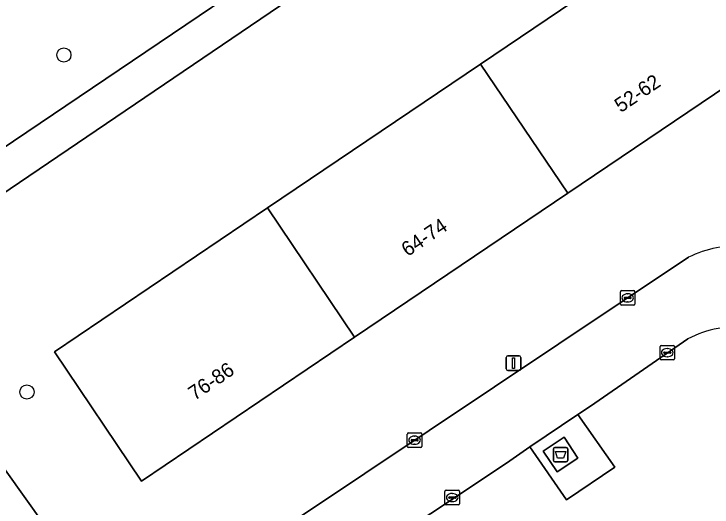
# Model space of a CAD drawing. Extents: x 157445 to 158888, y 383061 to 384688.
# Drawn here: x 157857.9 to 157905.95, y 383631.04 to 383664.97 of the extents above; entities that cross this region are included whole.
import ezdxf

# ---------------------------------------------------------------- set-up
doc = ezdxf.new("R2010")
doc.units = 0
for name, color, linetype in [('IMGEO_Afval_apart_plaats', 7, 'Continuous'), ('IMGEO_Boom', 7, 'Continuous'), ('IMGEO_Erf', 7, 'Continuous'), ('IMGEO_Fietspad_open', 7, 'Continuous'), ('IMGEO_Groenvoorziening', 7, 'Continuous'), ('IMGEO_Kolk', 7, 'Continuous'), ('IMGEO_Lichtmast', 7, 'Continuous'), ('IMGEO_Pand', 7, 'Continuous'), ('IMGEO_Pand_nummerreeks', 7, 'Continuous'), ('IMGEO_Rijbaan_lokaal_open', 7, 'Continuous'), ('IMGEO_Voetpad_gesloten', 7, 'Continuous'), ('IMGEO_Voetpad_halfverhard', 7, 'Continuous'), ('IMGEO_Voetpad_open', 7, 'Continuous')]:
    doc.layers.add(name, color=color, linetype=linetype)

msp = doc.modelspace()

# ---------------------------------------------------------------- linework, layer by layer
at = {"layer": 'IMGEO_Afval_apart_plaats'}
for p, q in [((157895.031, 383634.248), (157895.031, 383635.048)), ((157895.031, 383635.048), (157895.031, 383634.248)), ((157895.131, 383635.148), (157895.921, 383635.148)), ((157895.921, 383635.148), (157895.131, 383635.148)), ((157896.021, 383635.048), (157896.021, 383634.248)), ((157896.021, 383634.248), (157896.021, 383635.048)), ((157895.921, 383634.148), (157895.131, 383634.148)), ((157895.131, 383634.148), (157895.921, 383634.148))]:
    msp.add_line(p, q, dxfattribs=at)
msp.add_lwpolyline([(157895.174, 383634.862), (157895.878, 383634.862), (157895.729, 383634.392), (157895.323, 383634.392), (157895.174, 383634.862)], dxfattribs=at)
for centre, start, end in [((157895.131, 383635.048), 90, 180), ((157895.131, 383635.048), 90, 180), ((157895.921, 383635.048), 0, 90), ((157895.921, 383635.048), 360, 90), ((157895.131, 383634.248), 180, 270), ((157895.131, 383634.248), 180, 270), ((157895.921, 383634.248), 270, 0), ((157895.921, 383634.248), 270, 0)]:
    msp.add_arc(centre, 0.1, start, end, dxfattribs=at)
at = {"layer": 'IMGEO_Boom'}
for centre in [(157861.333, 383662.148), (157858.787, 383638.956)]:
    msp.add_circle(centre, 0.489, dxfattribs=at)
at = {"layer": 'IMGEO_Erf'}
for points in [[(157898.785, 383680.85), (157847.632, 383646.169), (157853.571, 383638.788), (157861.226, 383628.104), (157861.967, 383627.151)], [(157870.28, 383625.415), (157870.471, 383625.516), (157870.906, 383625.776), (157873.135, 383627.394), (157904.332, 383648.231)]]:
    msp.add_lwpolyline(points, dxfattribs=at)
msp.add_lwpolyline([(157910.708, 383662.557), (157896.018, 383652.639), (157881.348, 383642.734), (157866.679, 383632.83), (157860.68, 383641.715), (157875.349, 383651.619), (157890.019, 383661.524), (157904.709, 383671.442)], close=True, dxfattribs=at)
msp.add_arc((157908.033, 383640.438), 8.627, 88.2447, 115.4015, dxfattribs=at)
at = {"layer": 'IMGEO_Fietspad_open'}
msp.add_lwpolyline([(157853.571, 383638.788), (157849.584, 383635.58), (157858.15, 383625.351), (157861.226, 383628.104)], close=True, dxfattribs=at)
at = {"layer": 'IMGEO_Groenvoorziening'}
for points in [[(157842.65, 383652.286), (157844.147, 383650.501), (157845.982, 383648.22), (157897.053, 383682.688)], [(157904.285, 383642.613), (157897.583, 383637.97), (157896.712, 383637.403), (157899.26, 383633.792), (157895.94, 383631.526), (157893.402, 383635.177), (157891.801, 383634.068), (157876.245, 383623.717), (157873.672, 383621.824), (157872.964, 383621.347), (157874.037, 383619.798), (157871.729, 383618.155)]]:
    msp.add_lwpolyline(points, dxfattribs=at)
msp.add_arc((157907.423, 383636.771), 6.631, 79.9618, 118.2437, dxfattribs=at)
at = {"layer": 'IMGEO_Kolk'}
for p, q in [((157899.646, 383645.005), (157899.646, 383645.857)), ((157899.721, 383645.931), (157900.573, 383645.931)), ((157900.647, 383645.857), (157900.647, 383645.005)), ((157899.905, 383645.425), (157899.905, 383645.437)), ((157900.343, 383645.388), (157899.945, 383645.388)), ((157899.948, 383645.474), (157900.346, 383645.474)), ((157900.134, 383645.711), (157900.159, 383645.711)), ((157900.389, 383645.437), (157900.389, 383645.425)), ((157900.573, 383644.931), (157899.721, 383644.931)), ((157900.157, 383645.151), (157900.132, 383645.151)), ((157902.373, 383641.239), (157902.373, 383642.091)), ((157902.448, 383642.165), (157903.3, 383642.165)), ((157902.861, 383641.945), (157902.886, 383641.945)), ((157903.374, 383642.091), (157903.374, 383641.239)), ((157902.632, 383641.659), (157902.632, 383641.671)), ((157903.07, 383641.622), (157902.672, 383641.622)), ((157902.675, 383641.708), (157903.073, 383641.708)), ((157903.116, 383641.671), (157903.116, 383641.659)), ((157903.3, 383641.165), (157902.448, 383641.165)), ((157902.884, 383641.385), (157902.859, 383641.385)), ((157884.977, 383635.212), (157884.977, 383636.064)), ((157885.052, 383636.138), (157885.904, 383636.138)), ((157885.465, 383635.918), (157885.49, 383635.918)), ((157885.978, 383636.064), (157885.978, 383635.212)), ((157885.236, 383635.632), (157885.236, 383635.644)), ((157885.674, 383635.595), (157885.276, 383635.595)), ((157885.279, 383635.681), (157885.677, 383635.681)), ((157885.488, 383635.358), (157885.463, 383635.358)), ((157885.72, 383635.644), (157885.72, 383635.632)), ((157885.904, 383635.138), (157885.052, 383635.138)), ((157887.57, 383631.264), (157887.57, 383632.116)), ((157887.645, 383632.19), (157888.497, 383632.19)), ((157888.058, 383631.97), (157888.083, 383631.97)), ((157888.571, 383632.116), (157888.571, 383631.264)), ((157887.829, 383631.684), (157887.829, 383631.696)), ((157888.267, 383631.647), (157887.869, 383631.647)), ((157887.872, 383631.733), (157888.27, 383631.733)), ((157888.081, 383631.41), (157888.056, 383631.41)), ((157888.313, 383631.696), (157888.313, 383631.684)), ((157888.497, 383631.19), (157887.645, 383631.19))]:
    msp.add_line(p, q, dxfattribs=at)
for points in [[(157899.646, 383645.005), (157899.646, 383645.857)], [(157899.721, 383645.931), (157900.573, 383645.931)], [(157900.647, 383645.857), (157900.647, 383645.005)], [(157900.573, 383644.931), (157899.721, 383644.931)], [(157902.373, 383641.239), (157902.373, 383642.091)], [(157902.448, 383642.165), (157903.3, 383642.165)], [(157903.374, 383642.091), (157903.374, 383641.239)], [(157903.3, 383641.165), (157902.448, 383641.165)], [(157884.977, 383635.212), (157884.977, 383636.064)], [(157885.052, 383636.138), (157885.904, 383636.138)], [(157885.978, 383636.064), (157885.978, 383635.212)], [(157885.904, 383635.138), (157885.052, 383635.138)], [(157887.57, 383631.264), (157887.57, 383632.116)], [(157887.645, 383632.19), (157888.497, 383632.19)], [(157888.571, 383632.116), (157888.571, 383631.264)], [(157888.497, 383631.19), (157887.645, 383631.19)]]:
    msp.add_lwpolyline(points, dxfattribs=at)
for centre, radius, start, end in [((157899.723, 383645.855), 0.0765, 91.552, 178.448), ((157899.723, 383645.855), 0.0765, 91.552, 178.448), ((157900.571, 383645.855), 0.0765, 1.552, 88.448), ((157900.571, 383645.855), 0.0765, 1.552, 88.448), ((157899.945, 383645.434), 0.0403, 85.8775, 175.7526), ((157899.942, 383645.424), 0.0366, 178.938, 274.7102), ((157900.346, 383645.431), 0.043, 264.8664, 352.4533), ((157900.35, 383645.436), 0.0386, 1.7309, 96.639), ((157899.723, 383645.007), 0.0765, 181.552, 268.448), ((157899.723, 383645.007), 0.0765, 181.552, 268.448), ((157900.571, 383645.007), 0.0765, 271.552, 358.448), ((157900.571, 383645.007), 0.0765, 271.552, 358.448), ((157902.45, 383642.089), 0.0765, 91.552, 178.448), ((157902.45, 383642.089), 0.0765, 91.552, 178.448), ((157903.298, 383642.089), 0.0765, 1.552, 88.448), ((157903.298, 383642.089), 0.0765, 1.552, 88.448), ((157902.672, 383641.668), 0.0403, 85.8775, 175.7526), ((157902.669, 383641.658), 0.0366, 178.938, 274.7102), ((157903.073, 383641.665), 0.043, 264.8664, 352.4533), ((157903.077, 383641.67), 0.0386, 1.7309, 96.639), ((157902.45, 383641.241), 0.0765, 181.552, 268.448), ((157902.45, 383641.241), 0.0765, 181.552, 268.448), ((157903.298, 383641.241), 0.0765, 271.552, 358.448), ((157903.298, 383641.241), 0.0765, 271.552, 358.448), ((157885.054, 383636.062), 0.0765, 91.552, 178.448), ((157885.054, 383636.062), 0.0765, 91.552, 178.448), ((157885.902, 383636.062), 0.0765, 1.552, 88.448), ((157885.902, 383636.062), 0.0765, 1.552, 88.448), ((157885.054, 383635.214), 0.0765, 181.552, 268.448), ((157885.054, 383635.214), 0.0765, 181.552, 268.448), ((157885.276, 383635.641), 0.0403, 85.8775, 175.7526), ((157885.273, 383635.631), 0.0366, 178.938, 274.7102), ((157885.677, 383635.638), 0.043, 264.8664, 352.4533), ((157885.681, 383635.643), 0.0386, 1.7309, 96.639), ((157885.902, 383635.214), 0.0765, 271.552, 358.448), ((157885.902, 383635.214), 0.0765, 271.552, 358.448), ((157887.647, 383632.114), 0.0765, 91.552, 178.448), ((157887.647, 383632.114), 0.0765, 91.552, 178.448), ((157888.495, 383632.114), 0.0765, 1.552, 88.448), ((157888.495, 383632.114), 0.0765, 1.552, 88.448), ((157887.869, 383631.693), 0.0403, 85.8775, 175.7526), ((157887.866, 383631.683), 0.0366, 178.938, 274.7102), ((157888.27, 383631.69), 0.043, 264.8664, 352.4533), ((157888.274, 383631.695), 0.0386, 1.7309, 96.639), ((157887.647, 383631.266), 0.0765, 181.552, 268.448), ((157887.647, 383631.266), 0.0765, 181.552, 268.448), ((157888.495, 383631.266), 0.0765, 271.552, 358.448), ((157888.495, 383631.266), 0.0765, 271.552, 358.448)]:
    msp.add_arc(centre, radius, start, end, dxfattribs=at)
for centre, major_axis, ratio, start_param, end_param in [((157900.133, 383645.431), (-0.387, 0.002), 0.722429, 4.712389, 7.853982), ((157900.158, 383645.431), (-0.39, 0.002), 0.717154, 1.570796, 4.712389), ((157902.86, 383641.665), (-0.387, 0.002), 0.722429, 4.712389, 7.853982), ((157902.885, 383641.665), (-0.39, 0.002), 0.717154, 1.570796, 4.712389), ((157885.464, 383635.638), (-0.387, 0.002), 0.722429, 4.712389, 7.853982), ((157885.489, 383635.638), (-0.39, 0.002), 0.717154, 1.570796, 4.712389), ((157888.057, 383631.69), (-0.387, 0.002), 0.722429, 4.712389, 7.853982), ((157888.082, 383631.69), (-0.39, 0.002), 0.717154, 1.570796, 4.712389)]:
    msp.add_ellipse(centre, major_axis=major_axis, ratio=ratio, start_param=start_param, end_param=end_param, dxfattribs=at)
at = {"layer": 'IMGEO_Lichtmast'}
for p, q in [((157891.791, 383640.54), (157891.791, 383641.34)), ((157891.791, 383641.34), (157891.791, 383640.54)), ((157891.891, 383641.44), (157892.681, 383641.44)), ((157892.681, 383641.44), (157891.891, 383641.44)), ((157892.781, 383641.34), (157892.781, 383640.54)), ((157892.781, 383640.54), (157892.781, 383641.34)), ((157892.681, 383640.44), (157891.891, 383640.44)), ((157891.891, 383640.44), (157892.681, 383640.44))]:
    msp.add_line(p, q, dxfattribs=at)
msp.add_lwpolyline([(157892.211, 383641.315), (157892.361, 383641.315), (157892.361, 383640.565), (157892.211, 383640.565), (157892.211, 383641.315)], dxfattribs=at)
for centre, start, end in [((157891.891, 383641.34), 90, 180), ((157891.891, 383641.34), 90, 180), ((157892.681, 383641.34), 0, 90), ((157892.681, 383641.34), 360, 90), ((157891.891, 383640.54), 180, 270), ((157891.891, 383640.54), 180, 270), ((157892.681, 383640.54), 270, 0), ((157892.681, 383640.54), 270, 0)]:
    msp.add_arc(centre, 0.1, start, end, dxfattribs=at)
at = {"layer": 'IMGEO_Pand'}
for points in [[(157896.018, 383652.639), (157910.708, 383662.557), (157904.709, 383671.442), (157890.019, 383661.524)], [(157896.018, 383652.639), (157890.019, 383661.524), (157875.349, 383651.619), (157881.348, 383642.734)], [(157875.349, 383651.619), (157860.68, 383641.715), (157866.679, 383632.83), (157881.348, 383642.734)]]:
    msp.add_lwpolyline(points, close=True, dxfattribs=at)
at = {"layer": 'IMGEO_Rijbaan_lokaal_open'}
msp.add_lwpolyline([(157904.332, 383648.231), (157873.135, 383627.394), (157870.906, 383625.776), (157873.672, 383621.824), (157876.245, 383623.717), (157891.801, 383634.068), (157893.402, 383635.177), (157896.712, 383637.403), (157897.583, 383637.97), (157904.285, 383642.613)], dxfattribs=at)
for centre, radius, start, end in [((157908.033, 383640.438), 8.627, 88.2447, 115.4015), ((157907.423, 383636.771), 6.631, 79.9618, 118.2437)]:
    msp.add_arc(centre, radius, start, end, dxfattribs=at)
at = {"layer": 'IMGEO_Voetpad_gesloten'}
msp.add_lwpolyline([(157894.338, 383634.895), (157895.283, 383633.458), (157896.715, 383634.4), (157895.77, 383635.837)], close=True, dxfattribs=at)
at = {"layer": 'IMGEO_Voetpad_halfverhard'}
msp.add_lwpolyline([(157897.053, 383682.688), (157845.982, 383648.22), (157847.632, 383646.169), (157898.785, 383680.85)], dxfattribs=at)
at = {"layer": 'IMGEO_Voetpad_open'}
for points in [[(157896.712, 383637.403), (157893.402, 383635.177), (157895.94, 383631.526), (157899.26, 383633.792)], [(157894.338, 383634.895), (157895.77, 383635.837), (157896.715, 383634.4), (157895.283, 383633.458)]]:
    msp.add_lwpolyline(points, close=True, dxfattribs=at)

# ---------------------------------------------------------------- texts
at = {"layer": 'IMGEO_Pand_nummerreeks'}
for s, p in [('52-62', (157899.672, 383658.146)), ('64-74', (157884.997, 383648.239)), ('76-86', (157870.328, 383638.334))]:
    msp.add_text(s, height=1, rotation=34.026, dxfattribs=at).set_placement(p)

doc.saveas('drawing.dxf')
